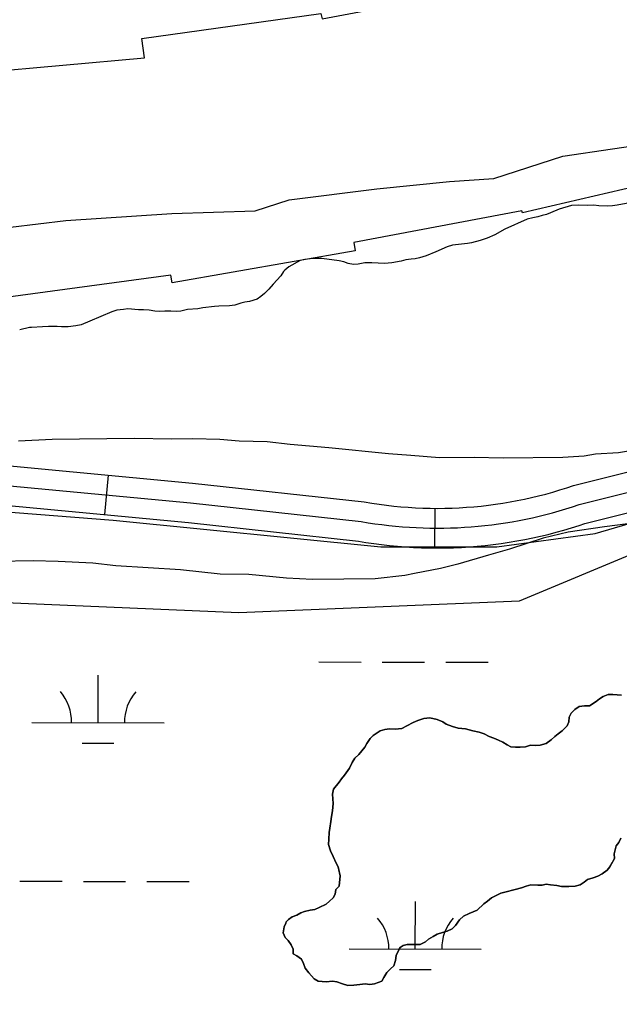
# Model space of a CAD drawing. Extents: x 3180038 to 3217926, y 922069 to 947485.
# Drawn here: x 3189055 to 3189509, y 930905 to 931656 of the extents above; entities that cross this region are included whole.
import ezdxf

# ---------------------------------------------------------------- set-up
doc = ezdxf.new("R2010")
doc.units = 0
for name, color, linetype in [('V-RIVR-EDGE', 7, 'Continuous'), ('V-ROAD-CNTR', 7, 'Continuous'), ('V-RRAP-RVMT', 7, 'Continuous'), ('V-SITE-VEGE', 7, 'Continuous'), ('V-TOPO-SHOR', 7, 'Continuous'), ('V-WETL-SWMP', 7, 'Continuous')]:
    doc.layers.add(name, color=color, linetype=linetype)

msp = doc.modelspace()

# ---------------------------------------------------------------- linework, layer by layer
at = {"layer": 'V-RIVR-EDGE'}
msp.add_lwpolyline([(3188602.13, 931453.92), (3188703.26, 931464.33), (3188774.85, 931469.94), (3188804.39, 931471.08), (3188870.5, 931478.53), (3188914.36, 931480.56), (3188984.74, 931491.04), (3189089.84, 931503.88), (3189169.96, 931509.16), (3189233, 931511.14), (3189258.91, 931519.3), (3189325.33, 931527.66), (3189380.16, 931533.31), (3189413.67, 931535.67), (3189466.09, 931552.59), (3189541.04, 931563.68)], dxfattribs=at)
at = {"layer": 'V-ROAD-CNTR'}
for p, q in [((3189121.83, 931311.01), (3189119.01, 931281.14)), ((3189369.19, 931285.89), (3189368.95, 931255.89))]:
    msp.add_line(p, q, dxfattribs=at)
for points in [[(3189478.3, 931288.74), (3190246.96, 931480.85), (3190883.11, 931625.96)], [(3189004.73, 931322.08), (3189185.66, 931304.97), (3189315.51, 931290.76), (3189321.5, 931289.74), (3189326.92, 931288.94), (3189332.44, 931288.23), (3189337.96, 931287.58), (3189343.42, 931287.07), (3189348.96, 931286.65), (3189354.5, 931286.29), (3189359.97, 931286.06), (3189365.49, 931285.92), (3189371.05, 931285.88), (3189376.6, 931285.94), (3189382.13, 931286.06), (3189387.62, 931286.31), (3189393.11, 931286.66), (3189398.67, 931287.11), (3189404.16, 931287.62), (3189409.67, 931288.26), (3189415.12, 931288.97), (3189420.6, 931289.8), (3189426.07, 931290.72), (3189431.51, 931291.72), (3189436.89, 931292.82), (3189442.31, 931294.04), (3189447.67, 931295.31), (3189453.03, 931296.71), (3189458.38, 931298.19), (3189463.69, 931299.77), (3189468.95, 931301.41), (3189474.08, 931303.14), (3190243.48, 931495.43)], [(3189003.63, 931292.05), (3189182.61, 931275.13), (3189311.36, 931261.03), (3189316.81, 931260.1), (3189322.83, 931259.22), (3189328.77, 931258.46), (3189334.8, 931257.75), (3189340.87, 931257.18), (3189346.84, 931256.72), (3189352.89, 931256.33), (3189358.99, 931256.07), (3189365.01, 931255.93), (3189371.09, 931255.88), (3189377.09, 931255.94), (3189383.13, 931256.08), (3189389.25, 931256.35), (3189395.28, 931256.74), (3189401.27, 931257.22), (3189407.28, 931257.78), (3189413.33, 931258.48), (3189419.32, 931259.26), (3189425.34, 931260.18), (3189431.26, 931261.17), (3189437.24, 931262.27), (3189443.18, 931263.49), (3189449.05, 931264.8), (3189454.94, 931266.2), (3189460.82, 931267.74), (3189466.65, 931269.35), (3189472.44, 931271.07), (3189478.23, 931272.88), (3189482.53, 931274.33), (3190250.45, 931466.26)], [(3188789.35, 931302.6), (3189004.18, 931307.06), (3189184.13, 931290.05), (3189313.43, 931275.89)]]:
    msp.add_lwpolyline(points, dxfattribs=at)
msp.add_arc((3189370.91, 931602.69), 331.81, 260.02545, 288.88495, dxfattribs=at)
at = {"layer": 'V-RRAP-RVMT'}
for points in [[(3188668.46, 931591.04), (3188772.93, 931590.88), (3188772.68, 931595.51), (3188894.01, 931599.5), (3189025.68, 931612.47), (3189025.41, 931615.84), (3189149.37, 931626.95), (3189147.43, 931641.43), (3189282.89, 931660.45), (3189283.72, 931656.49), (3189410.11, 931680.31), (3189410.61, 931677.82), (3189526.64, 931705.03), (3189529.4, 931693.99), (3189657, 931724.32), (3189659.99, 931713.9), (3189783.26, 931738.65), (3189782.73, 931741.65), (3189908.74, 931766.8), (3189908.08, 931769.94), (3190037.21, 931796.77), (3190033.81, 931813.13), (3190161.8, 931839.3)], [(3190074.69, 931596.81), (3190072.67, 931605.87), (3189943.99, 931578.07), (3189941.69, 931586.77), (3189814.77, 931560.85), (3189812.45, 931568.97), (3189683.75, 931544.08), (3189680.77, 931556.37), (3189558.32, 931525.57), (3189554.73, 931537.36), (3189435.36, 931509.56), (3189435.05, 931511.09), (3189307.89, 931487.17), (3189308.72, 931480.8), (3189170.33, 931456.54), (3189169.17, 931462.44), (3189046.07, 931445.63), (3189046.26, 931443.09), (3188911.4, 931429.73), (3188783.42, 931425.5), (3188782.81, 931419.17), (3188651.26, 931419.35)]]:
    msp.add_lwpolyline(points, dxfattribs=at)
at = {"layer": 'V-SITE-VEGE'}
for p, q in [((3189463.25, 931512.26), (3189456.63, 931509.67)), ((3189472.61, 931515.1), (3189463.25, 931512.26)), ((3189477.88, 931515.38), (3189472.61, 931515.1)), ((3189484.98, 931515.22), (3189477.88, 931515.38)), ((3189489.33, 931515.26), (3189484.98, 931515.22)), ((3189493.23, 931514.84), (3189489.33, 931515.26)), ((3189499.65, 931514.67), (3189493.23, 931514.84)), ((3189503.54, 931514.94), (3189499.65, 931514.67)), ((3189507.21, 931515.43), (3189503.54, 931514.94)), ((3189516.58, 931517.13), (3189507.21, 931515.43)), ((3189439.03, 931504.69), (3189422.15, 931497.2)), ((3189443.37, 931505.88), (3189439.03, 931504.69)), ((3189447.03, 931506.6), (3189443.37, 931505.88)), ((3189450.23, 931507.55), (3189447.03, 931506.6)), ((3189453.66, 931508.27), (3189450.23, 931507.55)), ((3189456.63, 931509.67), (3189453.66, 931508.27)), ((3189422.15, 931497.2), (3189414.4, 931493)), ((3189408.7, 931490.42), (3189403.44, 931488.54)), ((3189414.4, 931493), (3189408.7, 931490.42)), ((3189378.52, 931483.72), (3189369.85, 931479.97)), ((3189382.4, 931485.13), (3189378.52, 931483.72)), ((3189393.84, 931486.39), (3189382.4, 931485.13)), ((3189396.82, 931486.87), (3189393.84, 931486.39)), ((3189403.44, 931488.54), (3189396.82, 931486.87)), ((3189270.69, 931474.2), (3189267.26, 931473.48)), ((3189274.81, 931474.7), (3189270.69, 931474.2)), ((3189280.31, 931474.98), (3189274.81, 931474.7)), ((3189283.52, 931475.01), (3189280.31, 931474.98)), ((3189296.82, 931473.31), (3189283.52, 931475.01)), ((3189351.11, 931474.52), (3189347.22, 931474.02)), ((3189354.32, 931474.78), (3189351.11, 931474.52)), ((3189357.52, 931475.5), (3189354.32, 931474.78)), ((3189362.54, 931477.15), (3189357.52, 931475.5)), ((3189369.85, 931479.97), (3189362.54, 931477.15)), ((3189258.6, 931468.59), (3189255.65, 931466.27)), ((3189267.26, 931473.48), (3189258.6, 931468.59)), ((3189300.27, 931472.42), (3189296.82, 931473.31)), ((3189303.48, 931471.31), (3189300.27, 931472.42)), ((3189307.62, 931470.43), (3189303.48, 931471.31)), ((3189311.05, 931470.7), (3189307.62, 931470.43)), ((3189316.08, 931471.66), (3189311.05, 931470.7)), ((3189321.35, 931471.71), (3189316.08, 931471.66)), ((3189330.98, 931471.12), (3189321.35, 931471.71)), ((3189336.48, 931471.63), (3189330.98, 931471.12)), ((3189343.56, 931473.07), (3189336.48, 931471.63)), ((3189347.22, 931474.02), (3189343.56, 931473.07)), ((3189252.48, 931461.88), (3189246.81, 931455.64)), ((3189254.51, 931465.11), (3189252.48, 931461.88)), ((3189255.65, 931466.27), (3189254.51, 931465.11)), ((3189243.42, 931451.71), (3189240.24, 931448.48)), ((3189246.81, 931455.64), (3189243.42, 931451.71)), ((3189234.55, 931444.3), (3189228.84, 931442.41)), ((3189237.51, 931446.16), (3189234.55, 931444.3)), ((3189240.24, 931448.48), (3189237.51, 931446.16)), ((3189136.79, 931436.94), (3189133.58, 931436.45)), ((3189144.81, 931436.1), (3189136.79, 931436.94)), ((3189189.71, 931436.99), (3189181.93, 931436.46)), ((3189193.6, 931437.72), (3189189.71, 931436.99)), ((3189202.3, 931438.72), (3189193.6, 931437.72)), ((3189205.73, 931438.98), (3189202.3, 931438.72)), ((3189213.75, 931439.06), (3189205.73, 931438.98)), ((3189217.64, 931439.78), (3189213.75, 931439.06)), ((3189222.21, 931441.2), (3189217.64, 931439.78)), ((3189225.41, 931441.92), (3189222.21, 931441.2)), ((3189228.84, 931442.41), (3189225.41, 931441.92)), ((3189124.67, 931434.76), (3189108.01, 931427.5)), ((3189128.32, 931435.94), (3189124.67, 931434.76)), ((3189133.58, 931436.45), (3189128.32, 931435.94)), ((3189148.71, 931436.14), (3189144.81, 931436.1)), ((3189152.84, 931435.95), (3189148.71, 931436.14)), ((3189157.2, 931435.07), (3189152.84, 931435.95)), ((3189160.87, 931434.88), (3189157.2, 931435.07)), ((3189164.76, 931435.15), (3189160.87, 931434.88)), ((3189169.34, 931435.19), (3189164.76, 931435.15)), ((3189173.7, 931435), (3189169.34, 931435.19)), ((3189176.9, 931435.26), (3189173.7, 931435)), ((3189181.93, 931436.46), (3189176.9, 931435.26)), ((3189062.23, 931422.7), (3189054.92, 931421.03)), ((3189063.84, 931422.72), (3189062.23, 931422.7)), ((3189072.08, 931423.26), (3189063.84, 931422.72)), ((3189076.66, 931423.53), (3189072.08, 931423.26)), ((3189083.3, 931423.6), (3189076.66, 931423.53)), ((3189086.51, 931423.17), (3189083.3, 931423.6)), ((3189091.55, 931423.22), (3189086.51, 931423.17)), ((3189097.5, 931423.96), (3189091.55, 931423.22)), ((3189101.39, 931424.91), (3189097.5, 931423.96)), ((3189108.01, 931427.5), (3189101.39, 931424.91)), ((3189054.09, 931337.09), (3189079.59, 931338.14)), ((3189079.59, 931338.14), (3189141.52, 931338.91)), ((3189141.52, 931338.91), (3189169.95, 931338.54)), ((3189169.95, 931338.54), (3189185.98, 931338.73)), ((3189185.98, 931338.73), (3189206.39, 931338.26)), ((3189206.39, 931338.26), (3189220.98, 931336.99)), ((3189220.98, 931336.99), (3189242.12, 931336.52)), ((3189242.12, 931336.52), (3189259.64, 931334.55)), ((3189259.64, 931334.55), (3189288.82, 931332)), ((3189288.82, 931332), (3189334.06, 931327.46)), ((3189334.06, 931327.46), (3189350.83, 931326.21)), ((3189350.83, 931326.21), (3189372.72, 931324.3)), ((3189372.72, 931324.3), (3189398.95, 931324.62)), ((3189398.95, 931324.62), (3189420.82, 931324.17)), ((3189420.82, 931324.17), (3189466, 931324.73)), ((3189466, 931324.73), (3189482.02, 931325.66)), ((3189482.02, 931325.66), (3189490.74, 931327.22)), ((3189490.74, 931327.22), (3189508.22, 931328.17)), ((3189508.22, 931328.17), (3189523.5, 931330.55)), ((3189497.62, 931271.85), (3189469.97, 931267.86)), ((3189515.08, 931274.25), (3189497.62, 931271.85)), ((3189469.97, 931267.86), (3189451.08, 931263.25)), ((3189451.08, 931263.25), (3189425.68, 931254.92)), ((3189409.71, 931250.35), (3189386.47, 931243.5)), ((3189425.68, 931254.92), (3189409.71, 931250.35)), ((3189065.05, 931246.06), (3188945.55, 931244.57)), ((3189084.01, 931245.56), (3189065.05, 931246.06)), ((3189110.26, 931244.43), (3189084.01, 931245.56)), ((3189127.77, 931242.46), (3189110.26, 931244.43)), ((3189176.64, 931239.43), (3189127.77, 931242.46)), ((3189386.47, 931243.5), (3189373.39, 931240.42)), ((3189206.56, 931236.16), (3189176.64, 931239.43)), ((3189228.42, 931235.7), (3189206.56, 931236.16)), ((3189256.88, 931233.14), (3189228.42, 931235.7)), ((3189346.49, 931234.98), (3189323.94, 931232.52)), ((3189353.76, 931236.53), (3189346.49, 931234.98)), ((3189373.39, 931240.42), (3189353.76, 931236.53)), ((3189276.57, 931231.93), (3189256.88, 931233.14)), ((3189323.94, 931232.52), (3189276.57, 931231.93)), ((3189496.49, 931143.47), (3189500.35, 931144.87)), ((3189500.35, 931144.87), (3189503.76, 931144.91)), ((3189503.76, 931144.91), (3189507.18, 931144.71)), ((3189507.18, 931144.71), (3189510.37, 931144.52)), ((3189486.08, 931136.31), (3189491.29, 931139.55)), ((3189491.29, 931139.55), (3189493.77, 931141.62)), ((3189493.77, 931141.62), (3189496.49, 931143.47)), ((3189470.9, 931127.74), (3189472.24, 931130.71)), ((3189472.24, 931130.71), (3189475.17, 931133.7)), ((3189475.17, 931133.7), (3189478.34, 931135.78)), ((3189478.34, 931135.78), (3189482.44, 931136.28)), ((3189482.44, 931136.28), (3189486.08, 931136.31)), ((3189347.97, 931121.31), (3189352.73, 931123.87)), ((3189352.73, 931123.87), (3189356.36, 931125.27)), ((3189356.36, 931125.27), (3189360.68, 931126.68)), ((3189360.68, 931126.68), (3189365.23, 931127.17)), ((3189365.23, 931127.17), (3189370.93, 931126.09)), ((3189370.93, 931126.09), (3189375.05, 931124.31)), ((3189375.05, 931124.31), (3189377.8, 931122.51)), ((3189377.8, 931122.51), (3189382.37, 931120.74)), ((3189469.14, 931121.12), (3189470.48, 931124.32)), ((3189470.48, 931124.32), (3189470.9, 931127.74)), ((3189320.28, 931111.71), (3189322.54, 931114.01)), ((3189322.54, 931114.01), (3189327.74, 931117.47)), ((3189327.74, 931117.47), (3189331.15, 931118.42)), ((3189331.15, 931118.42), (3189334.79, 931118.91)), ((3189334.79, 931118.91), (3189339.12, 931118.72)), ((3189339.12, 931118.72), (3189344.12, 931119.23)), ((3189344.12, 931119.23), (3189347.97, 931121.31)), ((3189382.37, 931120.74), (3189386.71, 931119.41)), ((3189386.71, 931119.41), (3189392.41, 931119.01)), ((3189392.41, 931119.01), (3189397.89, 931117.47)), ((3189397.89, 931117.47), (3189402.68, 931116.37)), ((3189402.68, 931116.37), (3189406.34, 931115.27)), ((3189406.34, 931115.27), (3189410.23, 931113.26)), ((3189459.88, 931113.28), (3189462.37, 931115.13)), ((3189462.37, 931115.13), (3189465.53, 931117.44)), ((3189465.53, 931117.44), (3189469.14, 931121.12)), ((3189316.02, 931105.06), (3189317.59, 931107.81)), ((3189317.59, 931107.81), (3189320.28, 931111.71)), ((3189410.23, 931113.26), (3189413.66, 931111.93)), ((3189413.66, 931111.93), (3189417.32, 931110.37)), ((3189417.32, 931110.37), (3189420.52, 931108.8)), ((3189420.52, 931108.8), (3189423.96, 931106.79)), ((3189423.96, 931106.79), (3189426.7, 931105.45)), ((3189437.64, 931105.32), (3189441.5, 931106.5)), ((3189441.5, 931106.5), (3189445.14, 931106.31)), ((3189445.14, 931106.31), (3189448.79, 931106.57)), ((3189448.79, 931106.57), (3189453.33, 931107.98)), ((3189453.33, 931107.98), (3189457.17, 931110.75)), ((3189457.17, 931110.75), (3189459.88, 931113.28)), ((3189308.58, 931096.79), (3189311.52, 931099.55)), ((3189311.52, 931099.55), (3189316.02, 931105.06)), ((3189426.7, 931105.45), (3189430.13, 931105.02)), ((3189430.13, 931105.02), (3189433.77, 931105.06)), ((3189433.77, 931105.06), (3189437.64, 931105.32)), ((3189304.55, 931089.24), (3189306.56, 931093.59)), ((3189306.56, 931093.59), (3189308.58, 931096.79)), ((3189300.73, 931083.96), (3189304.55, 931089.24)), ((3189292.41, 931073.41), (3189296.68, 931078.69)), ((3189296.68, 931078.69), (3189298.48, 931081.21)), ((3189298.48, 931081.21), (3189300.73, 931083.96)), ((3189291.53, 931069.52), (3189292.41, 931073.41)), ((3189291.8, 931065.88), (3189291.53, 931069.52)), ((3189291.65, 931057), (3189292.06, 931062.47)), ((3189292.06, 931062.47), (3189291.8, 931065.88)), ((3189291.01, 931052.67), (3189291.65, 931057)), ((3189289.51, 931043.77), (3189290.37, 931048.79)), ((3189290.37, 931048.79), (3189291.01, 931052.67)), ((3189288.9, 931035.34), (3189289.08, 931040.58)), ((3189289.08, 931040.58), (3189289.51, 931043.77)), ((3189288.71, 931031.46), (3189288.9, 931035.34)), ((3189290.12, 931026.69), (3189288.71, 931031.46)), ((3189508.26, 931032.89), (3189506.46, 931030.37)), ((3189509.82, 931036.32), (3189508.26, 931032.89)), ((3189292.21, 931022.39), (3189290.12, 931026.69)), ((3189505.58, 931027.4), (3189504.92, 931024.44)), ((3189504.92, 931024.44), (3189505.19, 931020.79)), ((3189506.46, 931030.37), (3189505.58, 931027.4)), ((3189294.31, 931017.4), (3189292.21, 931022.39)), ((3189295.94, 931014.45), (3189294.31, 931017.4)), ((3189505.19, 931020.79), (3189501.6, 931014.38)), ((3189297.37, 931007.63), (3189295.94, 931014.45)), ((3189495.73, 931009.09), (3189492.56, 931007.46)), ((3189499.57, 931012.09), (3189495.73, 931009.09)), ((3189501.6, 931014.38), (3189499.57, 931012.09)), ((3189296.76, 930999.88), (3189297.37, 931007.63)), ((3189482.13, 931002.81), (3189479.18, 931000.96)), ((3189484.61, 931004.88), (3189482.13, 931002.81)), ((3189488.93, 931006.29), (3189484.61, 931004.88)), ((3189492.56, 931007.46), (3189488.93, 931006.29)), ((3189292.06, 930990.96), (3189293.63, 930993.93)), ((3189293.63, 930993.93), (3189294.28, 930997.36)), ((3189294.28, 930997.36), (3189296.76, 930999.88)), ((3189419.12, 930994.46), (3189415.04, 930992.59)), ((3189422.07, 930995.4), (3189419.12, 930994.46)), ((3189429.8, 930997.29), (3189422.07, 930995.4)), ((3189434.79, 930998.71), (3189429.8, 930997.29)), ((3189438.2, 930999.88), (3189434.79, 930998.71)), ((3189441.83, 931000.82), (3189438.2, 930999.88)), ((3189447.07, 931000.65), (3189441.83, 931000.82)), ((3189450.26, 931000.68), (3189447.07, 931000.65)), ((3189453.44, 931001.39), (3189450.26, 931000.68)), ((3189456.63, 931000.97), (3189453.44, 931001.39)), ((3189461.42, 931000.33), (3189456.63, 931000.97)), ((3189464.85, 930999.68), (3189461.42, 931000.33)), ((3189470.54, 930999.73), (3189464.85, 930999.68)), ((3189475.32, 930999.78), (3189470.54, 930999.73)), ((3189479.18, 931000.96), (3189475.32, 930999.78)), ((3189286.87, 930986.35), (3189289.35, 930988.42)), ((3189289.35, 930988.42), (3189292.06, 930990.96)), ((3189406.21, 930986.59), (3189401.02, 930981.75)), ((3189408.93, 930988.44), (3189406.21, 930986.59)), ((3189412.09, 930990.97), (3189408.93, 930988.44)), ((3189415.04, 930992.59), (3189412.09, 930990.97)), ((3189264.63, 930977.94), (3189267.58, 930979.56)), ((3189267.58, 930979.56), (3189270.52, 930980.73)), ((3189270.52, 930980.73), (3189274.84, 930981.68)), ((3189274.84, 930981.68), (3189278.25, 930982.17)), ((3189278.25, 930982.17), (3189281.66, 930983.79)), ((3189281.66, 930983.79), (3189286.87, 930986.35)), ((3189395.12, 930979.19), (3189390.81, 930977.1)), ((3189398.07, 930980.36), (3189395.12, 930979.19)), ((3189401.02, 930981.75), (3189398.07, 930980.36)), ((3189255.15, 930968.96), (3189256.26, 930971.93)), ((3189256.26, 930971.93), (3189256.48, 930972.85)), ((3189256.48, 930972.85), (3189258.28, 930974.69)), ((3189258.28, 930974.69), (3189261, 930976.76)), ((3189261, 930976.76), (3189264.63, 930977.94)), ((3189387.65, 930974.34), (3189384.73, 930970.21)), ((3189390.81, 930977.1), (3189387.65, 930974.34)), ((3189254.28, 930964.63), (3189255.15, 930968.96)), ((3189255.91, 930961), (3189254.28, 930964.63)), ((3189374.99, 930964.88), (3189370.9, 930963.47)), ((3189378.4, 930965.82), (3189374.99, 930964.88)), ((3189382.25, 930967.68), (3189378.4, 930965.82)), ((3189384.73, 930970.21), (3189382.25, 930967.68)), ((3189257.98, 930958.74), (3189255.91, 930961)), ((3189260.29, 930955.57), (3189257.98, 930958.74)), ((3189362.08, 930957.69), (3189358, 930955.83)), ((3189364.34, 930959.76), (3189362.08, 930957.69)), ((3189367.96, 930961.85), (3189364.34, 930959.76)), ((3189370.9, 930963.47), (3189367.96, 930961.85)), ((3189261.92, 930952.17), (3189260.29, 930955.57)), ((3189261.95, 930948.76), (3189261.92, 930952.17)), ((3189342.31, 930952.72), (3189339.86, 930947.46)), ((3189342.99, 930953.41), (3189342.31, 930952.72)), ((3189345.02, 930955.02), (3189342.99, 930953.41)), ((3189348.2, 930955.74), (3189345.02, 930955.02)), ((3189351.39, 930955.77), (3189348.2, 930955.74)), ((3189354.58, 930955.8), (3189351.39, 930955.77)), ((3189358, 930955.83), (3189354.58, 930955.8)), ((3189264.7, 930947.19), (3189261.95, 930948.76)), ((3189268.14, 930944.72), (3189264.7, 930947.19)), ((3189269.77, 930941.32), (3189268.14, 930944.72)), ((3189339.44, 930943.58), (3189338.11, 930939.47)), ((3189339.86, 930947.46), (3189339.44, 930943.58)), ((3189270.94, 930937.91), (3189269.77, 930941.32)), ((3189273.71, 930934.29), (3189270.94, 930937.91)), ((3189277.85, 930929.78), (3189273.71, 930934.29)), ((3189332.69, 930934.63), (3189330.45, 930930.74)), ((3189335.62, 930937.4), (3189332.69, 930934.63)), ((3189338.11, 930939.47), (3189335.62, 930937.4)), ((3189280.83, 930927.99), (3189277.85, 930929.78)), ((3189286.98, 930927.36), (3189280.83, 930927.99)), ((3189291.53, 930927.86), (3189286.98, 930927.36)), ((3189294.95, 930927.44), (3189291.53, 930927.86)), ((3189299.29, 930925.89), (3189294.95, 930927.44)), ((3189328.89, 930927.99), (3189323.44, 930925.89)), ((3189330.45, 930930.74), (3189328.89, 930927.99)), ((3189303.18, 930924.78), (3189299.29, 930925.89)), ((3189307.73, 930924.83), (3189303.18, 930924.78)), ((3189312.28, 930925.55), (3189307.73, 930924.83)), ((3189316.38, 930926.05), (3189312.28, 930925.55)), ((3189320.02, 930925.4), (3189316.38, 930926.05)), ((3189323.44, 930925.89), (3189320.02, 930925.4))]:
    msp.add_line(p, q, dxfattribs=at)
at = {"layer": 'V-TOPO-SHOR'}
for points in [[(3186909.58, 930472.97), (3187078.48, 930594.58), (3187179.82, 930658.76), (3187814.87, 930912.1), (3188693.14, 931266.79), (3188753.94, 931293.81), (3188909.33, 931293.81), (3189125.52, 931276.92), (3189328.19, 931256.65), (3189416.02, 931256.65), (3189490.33, 931266.79), (3189571.41, 931290.43), (3189709.9, 931320.83), (3189750.44, 931327.59), (3189757.19, 931327.59), (3189743.68, 931287.06), (3189696.17, 931243.79)], [(3189510.37, 931144.52), (3189507.18, 931144.71), (3189503.76, 931144.91), (3189500.35, 931144.87), (3189496.49, 931143.47), (3189493.77, 931141.62), (3189491.29, 931139.55), (3189486.08, 931136.31), (3189482.44, 931136.28), (3189478.34, 931135.78), (3189475.17, 931133.7), (3189472.24, 931130.71), (3189470.9, 931127.74), (3189470.48, 931124.32), (3189469.14, 931121.12), (3189465.53, 931117.44), (3189462.37, 931115.13), (3189459.88, 931113.28), (3189457.17, 931110.75), (3189453.33, 931107.98), (3189448.79, 931106.57), (3189445.14, 931106.31), (3189441.5, 931106.5), (3189437.64, 931105.32), (3189433.77, 931105.06), (3189430.12, 931105.02), (3189426.7, 931105.45), (3189423.96, 931106.79), (3189420.52, 931108.8), (3189417.32, 931110.37), (3189413.66, 931111.92), (3189410.23, 931113.26)], [(3189410.23, 931113.26), (3189406.34, 931115.27), (3189402.68, 931116.37), (3189397.89, 931117.47), (3189392.41, 931119.01), (3189386.71, 931119.41), (3189382.37, 931120.74), (3189377.8, 931122.51), (3189375.05, 931124.31), (3189370.93, 931126.09), (3189365.23, 931127.17), (3189360.68, 931126.68), (3189356.36, 931125.27), (3189352.73, 931123.87), (3189347.97, 931121.31), (3189344.12, 931119.23), (3189339.12, 931118.72), (3189334.79, 931118.91), (3189331.15, 931118.42), (3189327.74, 931117.47), (3189322.54, 931114.01), (3189320.28, 931111.71), (3189317.59, 931107.81), (3189316.02, 931105.06), (3189313.77, 931102.31), (3189311.52, 931099.55), (3189308.58, 931096.79), (3189306.56, 931093.58), (3189304.55, 931089.24), (3189300.73, 931083.96), (3189298.48, 931081.21), (3189296.68, 931078.69), (3189292.41, 931073.41), (3189291.53, 931069.52), (3189291.8, 931065.88), (3189292.06, 931062.47), (3189291.65, 931057), (3189291.01, 931052.67), (3189290.37, 931048.79), (3189289.51, 931043.77), (3189289.08, 931040.58), (3189288.9, 931035.34), (3189288.71, 931031.46), (3189290.12, 931026.69), (3189292.21, 931022.39), (3189294.31, 931017.4), (3189295.94, 931014.45), (3189296.65, 931011.04), (3189297.37, 931007.63), (3189296.76, 930999.88)], [(3189296.76, 930999.88), (3189294.28, 930997.35), (3189293.63, 930993.93), (3189292.06, 930990.96), (3189289.35, 930988.42), (3189286.87, 930986.35), (3189281.66, 930983.79), (3189278.25, 930982.17), (3189274.84, 930981.68), (3189270.53, 930980.73), (3189267.58, 930979.56), (3189264.63, 930977.94), (3189261, 930976.76), (3189258.28, 930974.69), (3189256.48, 930972.85), (3189256.26, 930971.93), (3189255.15, 930968.96), (3189254.28, 930964.63), (3189255.91, 930961), (3189257.98, 930958.74), (3189260.29, 930955.57), (3189261.92, 930952.17), (3189261.95, 930948.76), (3189264.7, 930947.19), (3189268.14, 930944.72), (3189269.77, 930941.32), (3189270.94, 930937.91), (3189273.71, 930934.29), (3189277.85, 930929.78), (3189280.83, 930927.99), (3189286.98, 930927.36), (3189291.53, 930927.86), (3189294.95, 930927.44), (3189299.29, 930925.89), (3189303.18, 930924.78), (3189307.73, 930924.83), (3189312.28, 930925.55), (3189316.38, 930926.05), (3189320.02, 930925.4), (3189323.44, 930925.89), (3189328.88, 930927.99), (3189330.45, 930930.74), (3189332.69, 930934.63), (3189335.62, 930937.4), (3189338.11, 930939.47), (3189339.44, 930943.58), (3189339.86, 930947.46), (3189342.31, 930952.72), (3189342.99, 930953.41), (3189345.02, 930955.02), (3189348.2, 930955.74), (3189351.39, 930955.77), (3189354.58, 930955.8), (3189358, 930955.83), (3189362.08, 930957.69), (3189364.34, 930959.76), (3189367.96, 930961.85), (3189370.9, 930963.47), (3189374.99, 930964.88), (3189378.4, 930965.82), (3189382.25, 930967.68), (3189384.73, 930970.21), (3189387.65, 930974.34), (3189390.81, 930977.1), (3189395.12, 930979.19), (3189398.07, 930980.36), (3189401.02, 930981.75), (3189406.21, 930986.59), (3189408.93, 930988.44), (3189412.09, 930990.97), (3189415.04, 930992.59), (3189419.12, 930994.46), (3189422.07, 930995.4), (3189429.8, 930997.29), (3189434.79, 930998.71), (3189438.2, 930999.88), (3189441.83, 931000.82), (3189447.07, 931000.65), (3189450.26, 931000.68), (3189453.44, 931001.39), (3189456.64, 931000.97), (3189461.42, 931000.33), (3189464.85, 930999.68), (3189470.54, 930999.73), (3189475.32, 930999.78), (3189479.18, 931000.96), (3189482.13, 931002.81), (3189484.61, 931004.88), (3189488.93, 931006.29), (3189492.56, 931007.46), (3189495.73, 931009.09), (3189499.57, 931012.08), (3189501.6, 931014.38), (3189503.39, 931017.59), (3189505.19, 931020.79), (3189504.92, 931024.44), (3189505.58, 931027.4), (3189506.46, 931030.37), (3189508.26, 931032.89), (3189509.82, 931036.32)]]:
    msp.add_lwpolyline(points, dxfattribs=at)
at = {"layer": 'V-WETL-SWMP'}
for p, q in [((3189433.12, 931215.96), (3189539.28, 931260.21)), ((3189008.5, 931215.96), (3189220.81, 931207.11)), ((3189220.81, 931207.11), (3189433.12, 931215.96)), ((3189281.36, 931169.61), (3189313.36, 931169.53)), ((3189329.36, 931169.5), (3189361.36, 931169.43)), ((3189377.36, 931169.39), (3189409.36, 931169.32)), ((3189114.2, 931123.55), (3189114.28, 931159.55)), ((3189064.2, 931123.66), (3189164.19, 931123.44)), ((3189102.16, 931108.15), (3189126.16, 931108.09)), ((3189055.08, 931003.61), (3189087.08, 931003.54)), ((3189103.08, 931003.51), (3189135.08, 931003.43)), ((3189151.08, 931003.4), (3189183.08, 931003.33)), ((3189354.28, 930952.2), (3189354.36, 930988.2)), ((3189304.28, 930952.31), (3189404.28, 930952.08)), ((3189342.25, 930936.79), (3189366.25, 930936.74))]:
    msp.add_line(p, q, dxfattribs=at)
for centre, start, end in [((3189058.95, 931124.15), 359.09901, 40.64267), ((3189169.44, 931123.9), 139.09901, 180.64267), ((3189299.04, 930952.8), 359.09901, 40.64267), ((3189409.53, 930952.55), 139.09901, 180.64267)]:
    msp.add_arc(centre, 35.25, start, end, dxfattribs=at)

doc.saveas('drawing.dxf')
